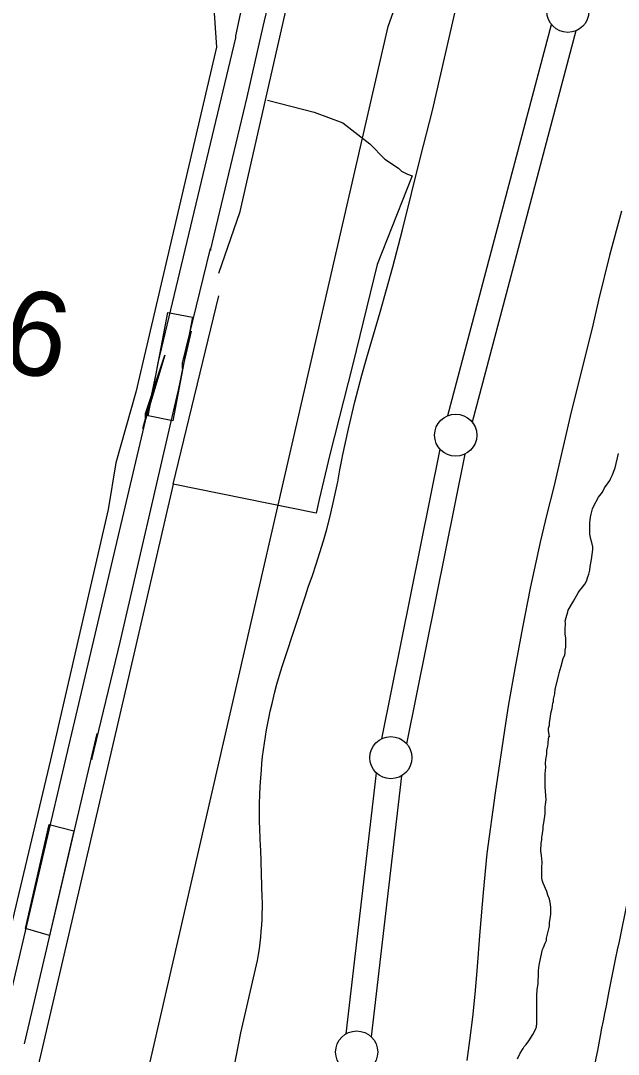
# Model space of a CAD drawing. Extents: x 3172231 to 3210228, y 940198 to 965780.
# Drawn here: x 3185069 to 3185778, y 961121 to 962348 of the extents above; entities that cross this region are included whole.
import ezdxf

# ---------------------------------------------------------------- set-up
doc = ezdxf.new("R2010")
doc.units = 0
for name, color, linetype in [('V-BORW-LINE', 7, 'Continuous'), ('V-LEVE-TOET', 7, 'Continuous'), ('V-ROAD-CNTR', 7, 'Continuous'), ('V-SITE-VEGE', 7, 'Continuous'), ('V-SURV-IDEN', 7, 'Continuous'), ('V-SURV-LINE', 7, 'Continuous'), ('V-TOPO-BNDY', 7, 'Continuous'), ('V-TOPO-SHOR', 7, 'Continuous')]:
    doc.layers.add(name, color=color, linetype=linetype)

msp = doc.modelspace()

# ---------------------------------------------------------------- linework, layer by layer
at = {"layer": 'V-BORW-LINE'}
msp.add_spline([(3185740.142, 961054.743), (3185767.409, 961196.121), (3185799.795, 961352.954)], degree=3, dxfattribs=at)
at = {"layer": 'V-LEVE-TOET'}
for points in [[(3185442.09, 961786.441), (3185445, 961800.564), (3185447.663, 961814.738), (3185450.079, 961828.956), (3185450.456, 961831.319), (3185450.456, 961831.319), (3185457.624, 961863.452), (3185465.351, 961895.456), (3185473.631, 961927.323), (3185479.386, 961948.225), (3185479.386, 961948.225), (3185495.434, 962001.983), (3185510.546, 962056.013), (3185522.048, 962099.769), (3185522.048, 962099.769), (3185543.114, 962185.924), (3185557.415, 962241.318), (3185557.415, 962241.318), (3185592.909, 962395.514)], [(3185781.695, 962121.985), (3185767.763, 962069.202), (3185754.748, 962016.186), (3185747.889, 961986.527), (3185747.889, 961986.527), (3185720.978, 961878.546), (3185701.49, 961794.879), (3185701.49, 961794.879), (3185693.105, 961762.115), (3185685.292, 961729.212), (3185678.05, 961696.175), (3185673.588, 961674.313), (3185673.588, 961674.313), (3185664.167, 961627.768), (3185655.461, 961581.082), (3185647.47, 961534.271), (3185644.182, 961513.654), (3185644.182, 961513.654), (3185631.749, 961431.254), (3185622.087, 961359.325), (3185622.087, 961359.325), (3185617.701, 961313.02), (3185613.779, 961266.675), (3185610.319, 961220.292), (3185610.319, 961220.292), (3185607.869, 961192.585), (3185604.941, 961164.924), (3185601.531, 961137.319), (3185598.244, 961113.818)], [(3185309.699, 961042.282), (3185330.126, 961146.339), (3185330.126, 961146.339), (3185349.795, 961232.484), (3185349.795, 961232.484), (3185350.911, 961239.39), (3185351.908, 961246.312), (3185352.785, 961253.252), (3185353.539, 961260.205), (3185354.171, 961267.171), (3185354.683, 961274.148), (3185355.075, 961281.132), (3185355.343, 961288.122), (3185355.488, 961295.114), (3185355.515, 961302.11), (3185355.46, 961306.986), (3185355.46, 961306.986), (3185353.573, 961364.076), (3185353.434, 961367.828), (3185353.434, 961367.828), (3185352.836, 961377.996), (3185352.418, 961388.173), (3185352.175, 961398.355), (3185352.111, 961408.54), (3185352.226, 961418.725), (3185352.517, 961428.905), (3185352.986, 961439.08), (3185353.633, 961449.244), (3185354.366, 961458.39), (3185354.366, 961458.39), (3185355.025, 961466.435), (3185355.826, 961474.465), (3185356.766, 961482.481), (3185357.845, 961490.481), (3185359.064, 961498.457), (3185360.42, 961506.414), (3185361.917, 961514.344), (3185363.549, 961522.247), (3185364.929, 961528.432), (3185364.929, 961528.432), (3185367.371, 961539.145), (3185370, 961549.815), (3185372.814, 961560.436), (3185375.815, 961571.008), (3185378.997, 961581.526), (3185381.625, 961589.741), (3185381.625, 961589.741), (3185406.563, 961665.482), (3185410.045, 961675.71), (3185410.045, 961675.71), (3185414.892, 961689.292), (3185419.5, 961702.956), (3185423.871, 961716.698), (3185428, 961730.516), (3185431.889, 961744.404), (3185435.532, 961758.355), (3185438.934, 961772.369), (3185442.09, 961786.441)]]:
    msp.add_lwpolyline(points, dxfattribs=at)
at = {"layer": 'V-ROAD-CNTR'}
for points in [[(3185042.842, 961135.376), (3185123.065, 961474.984), (3185216.601, 961873.043), (3185216.601, 961881.84), (3185239.641, 961951.234), (3185213.474, 961864.042), (3185217.117, 961876.921), (3185220.53, 961889.848), (3185223.717, 961902.837), (3185226.678, 961915.875), (3185229.41, 961928.966), (3185231.915, 961942.101), (3185323.847, 962327.634), (3185323.847, 962330.164), (3185353.887, 962470.188)], [(3185073.082, 961133.595), (3185159.318, 961501.884), (3185152.922, 961474.635), (3185152.922, 961471.009), (3185186.601, 961610.302), (3185249.602, 961882.444), (3185252.915, 961895.939), (3185255.992, 961909.489), (3185258.83, 961923.092), (3185261.433, 961936.741), (3185270.94, 961979.58), (3185260.674, 961935.188), (3185260.674, 961941.734), (3185293.847, 962077.846), (3185293.847, 962075.316), (3185337.28, 962257.241), (3185356.272, 962341.308), (3185366.751, 962385.319)]]:
    msp.add_lwpolyline(points, dxfattribs=at)
for points in [[(3185219.859, 961878.885), (3185243.276, 962001.672), (3185272.744, 961996.052), (3185249.328, 961873.265)], [(3185102.471, 961393.782), (3185131.55, 961386.406), (3185102.783, 961262.067), (3185074.166, 961270.258)]]:
    msp.add_lwpolyline(points, close=True, dxfattribs=at)
at = {"layer": 'V-SITE-VEGE'}
for points in [[(3185687.7, 961380.546), (3185688.741, 961388.519), (3185688.731, 961391.708), (3185689.779, 961395.961), (3185691.342, 961406.596), (3185691.313, 961414.567), (3185691.835, 961417.756), (3185692.349, 961423.073), (3185691.237, 961438.48), (3185691.188, 961453.891), (3185692.227, 961461.866), (3185691.682, 961466.115), (3185692.198, 961470.9), (3185693.24, 961477.279), (3185693.228, 961481.533), (3185694.272, 961486.849), (3185694.795, 961490.038), (3185695.305, 961495.887), (3185695.831, 961498.546), (3185696.363, 961498.015), (3185695.278, 961505.451), (3185695.268, 961508.11), (3185696.318, 961511.833), (3185696.31, 961514.489), (3185698.393, 961527.781), (3185699.446, 961531.504), (3185700.486, 961537.886), (3185701.012, 961540.011), (3185701, 961542.67), (3185702.577, 961549.051), (3185703.091, 961554.368), (3185707.29, 961571.387), (3185707.812, 961574.045), (3185710.443, 961582.024), (3185712.541, 961591.066), (3185714.652, 961595.324), (3185715.176, 961597.452), (3185715.168, 961600.638), (3185715.686, 961604.362), (3185715.654, 961614.989), (3185715.105, 961620.301), (3185715.088, 961625.083), (3185715.594, 961633.056), (3185715.058, 961635.182), (3185716.106, 961639.436), (3185718.209, 961646.352), (3185718.734, 961648.478), (3185725.076, 961659.127), (3185730.36, 961668.71), (3185731.947, 961671.37), (3185735.652, 961675.634), (3185738.298, 961679.363), (3185740.414, 961682.558), (3185741.991, 961687.877), (3185743.044, 961691.07), (3185744.094, 961695.856), (3185744.608, 961700.11), (3185746.177, 961708.615), (3185747.733, 961720.311), (3185747.723, 961723.5), (3185746.644, 961728.81), (3185745.569, 961732.527), (3185744.487, 961738.37), (3185744.444, 961752.186), (3185744.954, 961758.566), (3185746.007, 961762.289), (3185747.58, 961768.671), (3185748.635, 961771.331), (3185754.445, 961782.509), (3185759.208, 961788.37), (3185761.848, 961793.693), (3185766.081, 961799.552), (3185768.197, 961802.217), (3185769.252, 961804.875), (3185770.837, 961808.07), (3185774.527, 961817.114), (3185778.193, 961834.133)], [(3185658.254, 961115.805), (3185661.423, 961122.193), (3185665.125, 961128.048), (3185666.18, 961130.176), (3185668.828, 961132.844), (3185672.005, 961137.104), (3185676.762, 961144.561), (3185679.932, 961150.416), (3185680.985, 961153.607), (3185681.503, 961157.861), (3185681.46, 961171.146), (3185681.399, 961190.809), (3185681.909, 961197.719), (3185682.947, 961205.161), (3185683.441, 961217.386), (3185683.43, 961220.575), (3185683.94, 961226.952), (3185684.993, 961230.675), (3185688.133, 961245.566), (3185689.189, 961247.694), (3185691.299, 961253.017), (3185692.882, 961256.21), (3185692.874, 961258.866), (3185693.92, 961263.652), (3185696.548, 961273.225), (3185696.533, 961277.478), (3185697.052, 961281.732), (3185698.096, 961287.579), (3185698.071, 961295.019), (3185697.527, 961299.269), (3185696.445, 961305.112), (3185694.305, 961309.888), (3185693.228, 961314.135), (3185688.946, 961324.218), (3185687.87, 961327.935), (3185687.33, 961330.589), (3185687.293, 961342.814), (3185687.803, 961349.191), (3185686.713, 961357.16), (3185686.166, 961362.47), (3185686.668, 961371.506), (3185687.186, 961375.76), (3185687.176, 961378.948), (3185687.7, 961380.546)]]:
    msp.add_lwpolyline(points, dxfattribs=at)
at = {"layer": 'V-SURV-LINE'}
for points in [[(3185575.665, 961879.231), (3185698.628, 962343.779)], [(3185727.629, 962336.103), (3185604.666, 961871.556)], [(3185497.324, 961495.735), (3185566.413, 961839.461)], [(3185595.822, 961833.534), (3185526.733, 961489.808)], [(3185454.865, 961145.328), (3185490.884, 961455.073)], [(3185520.681, 961451.589), (3185484.662, 961141.844)]]:
    msp.add_lwpolyline(points, dxfattribs=at)
for centre in [(3185718.239, 962359.248), (3185585.055, 961856.086), (3185508.091, 961473.182), (3185467.455, 961123.735)]:
    msp.add_circle(centre, 25, dxfattribs=at)
at = {"layer": 'V-TOPO-BNDY'}
for p, q in [((3185504.937, 962341.363), (3186048.772, 963895.967)), ((3184804.429, 959295.887), (3185504.937, 962341.363))]:
    msp.add_line(p, q, dxfattribs=at)
at = {"layer": 'V-TOPO-SHOR'}
for points in [[(3185303.851, 962048.3), (3185329.086, 962121.606), (3185464.774, 962718.96), (3185585.912, 963221.506), (3185571.606, 963225.121)], [(3185297.486, 962368.634), (3185300.936, 962316.73), (3185205.081, 961907.174), (3185181.609, 961823.126), (3185172.525, 961767.675), (3185103.79, 961470.79), (3185045.921, 961225.773)], [(3185361.624, 962253.948), (3185417.062, 962239.495), (3185451.031, 962226.884), (3185483.18, 962201.752), (3185501.03, 962183.813), (3185517.109, 962173.036), (3185520.679, 962169.449), (3185527.828, 962165.852), (3185533.192, 962164.049)], [(3185533.192, 962164.049), (3185491.773, 962058.572), (3185462.849, 961940.537), (3185435.742, 961833.235), (3185423.083, 961779.582), (3185419.464, 961763.485), (3185249.548, 961797.906), (3185303.785, 962021.457)], [(3185249.548, 961797.906), (3185195.284, 961563.617), (3185081.334, 961073.579), (3185039.698, 960880.417), (3184999.967, 960733.777), (3184961.99, 960572.817), (3184864.301, 960145.371), (3184820.911, 959966.53), (3184746.719, 959633.868), (3184694.267, 959408.522), (3184656.161, 959195.668), (3184612.656, 958970.3), (3184592.631, 958832.559), (3184592.587, 958814.664), (3184710.666, 958803.635), (3184839.451, 958780.053), (3184903.837, 958765.578), (3184939.613, 958760.121), (3185005.788, 958745.642), (3185012.946, 958745.624)]]:
    msp.add_lwpolyline(points, dxfattribs=at)

# ---------------------------------------------------------------- texts
at = {"layer": 'V-SURV-IDEN'}
msp.add_text('36+74.6', height=100, rotation=348.787222, dxfattribs=at).set_placement((3184636.717, 962015.275))

doc.saveas('drawing.dxf')
